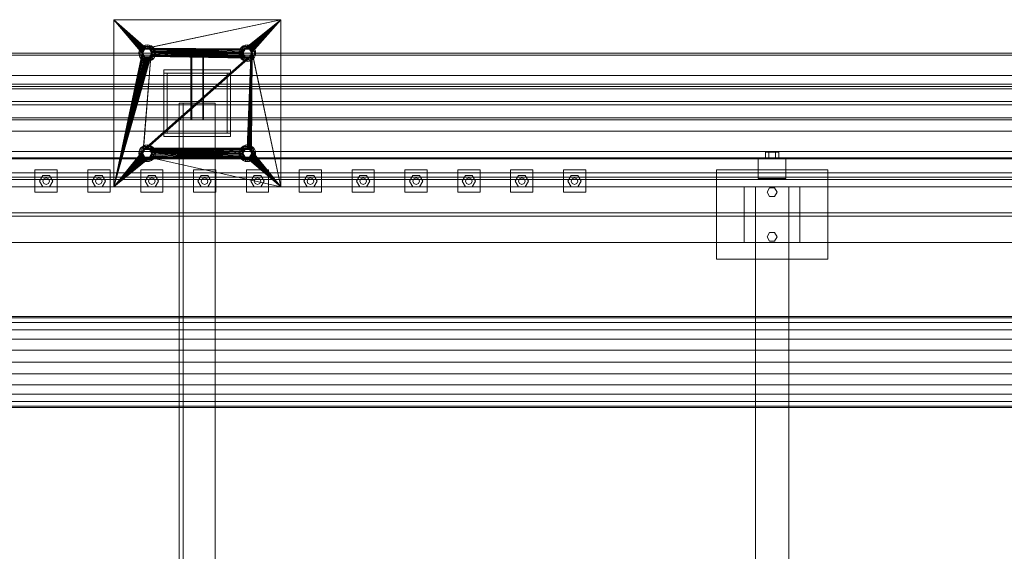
# Model space of a CAD drawing. Header units: millimetres. Extents: x -2233 to 65662, y -50530 to 6847.
# Tile 389 of 656: x 11556 to 13326, y -18055 to -17100. Entities that reach past the tile are written whole.
import ezdxf

# ---------------------------------------------------------------- set-up
doc = ezdxf.new("R2010")
doc.units = ezdxf.units.MM
doc.layers.add('superior_mezcladora', color=7, linetype='Continuous', lineweight=0)

msp = doc.modelspace()

# ---------------------------------------------------------------- linework, layer by layer
at = {"layer": 'superior_mezcladora'}
for p, q in [((11725.048, -17400), (11725.048, -17100)), ((11725.048, -17100), (11776.048, -17160)), ((11725.048, -17100), (11776.221, -17158.244)), ((11725.048, -17100), (11776.733, -17156.556)), ((11725.048, -17100), (11777.565, -17155)), ((11725.048, -17100), (11778.684, -17153.636)), ((11725.048, -17100), (11780.048, -17152.517)), ((11725.048, -17100), (11781.604, -17151.685)), ((11725.048, -17100), (11783.292, -17151.173)), ((11725.048, -17100), (12025.048, -17100)), ((12025.048, -17100), (11783.292, -17151.173)), ((12025.048, -17100), (11785.048, -17151)), ((12025.048, -17100), (11960.048, -17152.517)), ((12025.048, -17100), (11961.604, -17151.685)), ((12025.048, -17100), (11963.292, -17151.173)), ((12025.048, -17100), (11965.048, -17151)), ((12025.048, -17100), (11966.804, -17151.173)), ((12025.048, -17100), (11968.492, -17151.685)), ((12025.048, -17100), (11970.048, -17152.517)), ((12025.048, -17100), (11971.412, -17153.636)), ((12025.048, -17100), (11972.531, -17155)), ((12025.048, -17100), (11973.363, -17156.556)), ((12025.048, -17100), (11973.875, -17158.244)), ((12025.048, -17100), (12025.048, -17400)), ((11778.123, -17148.006), (11771.198, -17160)), ((11774.442, -17149.393), (11772.058, -17152.5)), ((11777.548, -17147.01), (11774.442, -17149.393)), ((11778.684, -17153.636), (11774.442, -17149.393)), ((11781.166, -17145.511), (11777.548, -17147.01)), ((11780.548, -17152.206), (11777.548, -17147.01)), ((11791.973, -17148.006), (11778.123, -17148.006)), ((11781.048, -17153.072), (11778.123, -17148.006)), ((11785.048, -17145), (11781.166, -17145.511)), ((11782.719, -17151.307), (11781.166, -17145.511)), ((11783.292, -17151.173), (11781.604, -17151.685)), ((11782.719, -17151.307), (11785.048, -17151)), ((11785.048, -17151), (11783.292, -17151.173)), ((11788.93, -17145.511), (11785.048, -17145)), ((11785.048, -17151), (11785.048, -17145)), ((11786.804, -17151.173), (11785.048, -17151)), ((11785.048, -17151), (11956.221, -17158.244)), ((11785.048, -17151), (11956.733, -17156.556)), ((11785.048, -17151), (11957.565, -17155)), ((11785.048, -17151), (11958.684, -17153.636)), ((11785.048, -17151), (11960.048, -17152.517)), ((11785.048, -17151), (11787.378, -17151.307)), ((11788.492, -17151.685), (11786.804, -17151.173)), ((11786.804, -17151.173), (11956.221, -17158.244)), ((11787.378, -17151.307), (11788.93, -17145.511)), ((11792.548, -17147.01), (11788.93, -17145.511)), ((11789.048, -17153.072), (11791.973, -17148.006)), ((11789.548, -17152.206), (11792.548, -17147.01)), ((11791.412, -17153.636), (11795.655, -17149.393)), ((11798.898, -17160), (11791.973, -17148.006)), ((11795.655, -17149.393), (11792.548, -17147.01)), ((11798.039, -17152.5), (11795.655, -17149.393)), ((11958.123, -17148.006), (11951.198, -17160)), ((11954.442, -17149.393), (11952.058, -17152.5)), ((11957.548, -17147.01), (11954.442, -17149.393)), ((11958.684, -17153.636), (11954.442, -17149.393)), ((11961.166, -17145.511), (11957.548, -17147.01)), ((11960.548, -17152.206), (11957.548, -17147.01)), ((11971.973, -17148.006), (11958.123, -17148.006)), ((11961.048, -17153.072), (11958.123, -17148.006)), ((11965.048, -17145), (11961.166, -17145.511)), ((11962.719, -17151.307), (11961.166, -17145.511)), ((11963.292, -17151.173), (11961.604, -17151.685)), ((11962.719, -17151.307), (11965.048, -17151)), ((11965.048, -17151), (11963.292, -17151.173)), ((11968.93, -17145.511), (11965.048, -17145)), ((11965.048, -17151), (11965.048, -17145)), ((11966.804, -17151.173), (11965.048, -17151)), ((11965.048, -17151), (11967.378, -17151.307)), ((11968.492, -17151.685), (11966.804, -17151.173)), ((11967.378, -17151.307), (11968.93, -17145.511)), ((11972.548, -17147.01), (11968.93, -17145.511)), ((11969.048, -17153.072), (11971.973, -17148.006)), ((11969.548, -17152.206), (11972.548, -17147.01)), ((11971.412, -17153.636), (11975.655, -17149.393)), ((11978.898, -17160), (11971.973, -17148.006)), ((11975.655, -17149.393), (11972.548, -17147.01)), ((11978.039, -17152.5), (11975.655, -17149.393)), ((11863.637, -17160), (9796.97, -17160)), ((9798.492, -17160), (11865.158, -17160)), ((9798.492, -17164), (11865.158, -17164)), ((11884.938, -17160), (9818.271, -17160)), ((11884.938, -17164), (9818.271, -17164)), ((9819.793, -17160), (11886.459, -17160)), ((11725.048, -17400), (11776.048, -17160)), ((11776.221, -17161.756), (11725.048, -17400)), ((11776.733, -17163.444), (11725.048, -17400)), ((11777.565, -17165), (11725.048, -17400)), ((11778.684, -17166.364), (11725.048, -17400)), ((11791.412, -17166.364), (11725.048, -17400)), ((11780.048, -17167.483), (11725.048, -17400)), ((11790.048, -17167.483), (11725.048, -17400)), ((11781.604, -17168.315), (11725.048, -17400)), ((11788.492, -17168.315), (11725.048, -17400)), ((11783.292, -17168.827), (11725.048, -17400)), ((11786.804, -17168.827), (11725.048, -17400)), ((11785.048, -17169), (11725.048, -17400)), ((11770.559, -17156.118), (11770.048, -17160)), ((11776.048, -17160), (11770.048, -17160)), ((11770.048, -17160), (11770.559, -17163.882)), ((11772.058, -17152.5), (11770.559, -17156.118)), ((11776.355, -17157.671), (11770.559, -17156.118)), ((11776.355, -17162.329), (11770.559, -17163.882)), ((11770.559, -17163.882), (11772.058, -17167.5)), ((11777.048, -17160), (11771.198, -17160)), ((11771.198, -17160), (11778.123, -17171.994)), ((11777.254, -17155.5), (11772.058, -17152.5)), ((11777.254, -17164.5), (11772.058, -17167.5)), ((11772.058, -17167.5), (11774.442, -17170.607)), ((11778.684, -17166.364), (11774.442, -17170.607)), ((11776.048, -17160), (11776.355, -17157.671)), ((11776.221, -17158.244), (11776.048, -17160)), ((11776.048, -17160), (11776.221, -17161.756)), ((11776.355, -17162.329), (11776.048, -17160)), ((11776.733, -17156.556), (11776.221, -17158.244)), ((11776.221, -17161.756), (11776.733, -17163.444)), ((11776.355, -17157.671), (11777.254, -17155.5)), ((11777.254, -17164.5), (11776.355, -17162.329)), ((11777.565, -17155), (11776.733, -17156.556)), ((11776.733, -17163.444), (11777.565, -17165)), ((11777.048, -17160), (11781.048, -17153.072)), ((11777.048, -17160), (11777.321, -17157.929)), ((11777.321, -17162.071), (11777.048, -17160)), ((11781.048, -17166.928), (11777.048, -17160)), ((11777.254, -17155.5), (11778.684, -17153.636)), ((11778.684, -17166.364), (11777.254, -17164.5)), ((11777.321, -17157.929), (11778.12, -17156)), ((11778.12, -17164), (11777.321, -17162.071)), ((11780.548, -17167.794), (11777.548, -17172.99)), ((11778.684, -17153.636), (11777.565, -17155)), ((11777.565, -17165), (11778.684, -17166.364)), ((11791.412, -17166.364), (11777.565, -17335)), ((11778.12, -17156), (11779.391, -17154.343)), ((11779.391, -17165.657), (11778.12, -17164)), ((11781.048, -17166.928), (11778.123, -17171.994)), ((11778.684, -17153.636), (11780.548, -17152.206)), ((11780.048, -17152.517), (11778.684, -17153.636)), ((11778.684, -17166.364), (11780.048, -17167.483)), ((11791.412, -17166.364), (11778.684, -17333.636)), ((11971.412, -17166.364), (11778.684, -17333.636)), ((11780.548, -17167.794), (11778.684, -17166.364)), ((11970.048, -17167.483), (11778.684, -17333.636)), ((11968.492, -17168.315), (11778.684, -17333.636)), ((11966.804, -17168.827), (11778.684, -17333.636)), ((11965.048, -17169), (11778.684, -17333.636)), ((11779.391, -17154.343), (11781.048, -17153.072)), ((11781.048, -17166.928), (11779.391, -17165.657)), ((11781.604, -17151.685), (11780.048, -17152.517)), ((11971.412, -17166.364), (11780.048, -17332.517)), ((11780.048, -17167.483), (11781.604, -17168.315)), ((11780.548, -17152.206), (11782.719, -17151.307)), ((11782.719, -17168.693), (11780.548, -17167.794)), ((11781.048, -17153.072), (11782.978, -17152.273)), ((11781.048, -17153.072), (11789.048, -17153.072)), ((11782.978, -17167.727), (11781.048, -17166.928)), ((11789.048, -17166.928), (11781.048, -17166.928)), ((11782.719, -17168.693), (11781.166, -17174.489)), ((11971.412, -17166.364), (11781.604, -17331.685)), ((11781.604, -17168.315), (11783.292, -17168.827)), ((11785.048, -17169), (11782.719, -17168.693)), ((11782.978, -17152.273), (11785.048, -17152)), ((11785.048, -17168), (11782.978, -17167.727)), ((11971.412, -17166.364), (11783.292, -17331.173)), ((11783.292, -17168.827), (11785.048, -17169)), ((11785.048, -17152), (11787.119, -17152.273)), ((11971.412, -17166.364), (11785.048, -17331)), ((11787.119, -17167.727), (11785.048, -17168)), ((11787.378, -17168.693), (11785.048, -17169)), ((11785.048, -17169), (11786.804, -17168.827)), ((11785.048, -17169), (11785.048, -17175)), ((11786.804, -17168.827), (11788.492, -17168.315)), ((11787.119, -17152.273), (11789.048, -17153.072)), ((11789.048, -17166.928), (11787.119, -17167.727)), ((11787.378, -17151.307), (11789.548, -17152.206)), ((11789.548, -17167.794), (11787.378, -17168.693)), ((11787.378, -17168.693), (11788.93, -17174.489)), ((11790.048, -17152.517), (11788.492, -17151.685)), ((11788.492, -17151.685), (11956.221, -17158.244)), ((11788.492, -17168.315), (11790.048, -17167.483)), ((11789.048, -17153.072), (11790.705, -17154.343)), ((11789.048, -17153.072), (11793.048, -17160)), ((11793.048, -17160), (11789.048, -17166.928)), ((11790.705, -17165.657), (11789.048, -17166.928)), ((11789.048, -17166.928), (11791.973, -17171.994)), ((11789.548, -17152.206), (11791.412, -17153.636)), ((11791.412, -17166.364), (11789.548, -17167.794)), ((11789.548, -17167.794), (11792.548, -17172.99)), ((11791.412, -17153.636), (11790.048, -17152.517)), ((11790.048, -17152.517), (11956.221, -17158.244)), ((11790.048, -17167.483), (11791.412, -17166.364)), ((11790.705, -17154.343), (11791.976, -17156)), ((11791.976, -17164), (11790.705, -17165.657)), ((11792.531, -17155), (11791.412, -17153.636)), ((11791.412, -17153.636), (11956.221, -17158.244)), ((11791.412, -17153.636), (11792.842, -17155.5)), ((11792.842, -17164.5), (11791.412, -17166.364)), ((11791.412, -17166.364), (11792.531, -17165)), ((11965.048, -17169), (11791.412, -17166.364)), ((11791.412, -17166.364), (11795.655, -17170.607)), ((11791.973, -17171.994), (11798.898, -17160)), ((11791.976, -17156), (11792.776, -17157.929)), ((11792.776, -17162.071), (11791.976, -17164)), ((11793.363, -17156.556), (11792.531, -17155)), ((11792.531, -17155), (11956.221, -17158.244)), ((11792.531, -17165), (11793.363, -17163.444)), ((11965.048, -17169), (11792.531, -17165)), ((11792.776, -17157.929), (11793.048, -17160)), ((11793.048, -17160), (11792.776, -17162.071)), ((11792.842, -17155.5), (11798.039, -17152.5)), ((11792.842, -17155.5), (11793.741, -17157.671)), ((11793.741, -17162.329), (11792.842, -17164.5)), ((11792.842, -17164.5), (11798.039, -17167.5)), ((11798.898, -17160), (11793.048, -17160)), ((11793.875, -17158.244), (11793.363, -17156.556)), ((11793.363, -17156.556), (11956.221, -17158.244)), ((11793.363, -17163.444), (11793.875, -17161.756)), ((11965.048, -17169), (11793.363, -17163.444)), ((11793.741, -17157.671), (11799.537, -17156.118)), ((11793.741, -17157.671), (11794.048, -17160)), ((11794.048, -17160), (11793.741, -17162.329)), ((11793.741, -17162.329), (11799.537, -17163.882)), ((11794.048, -17160), (11793.875, -17158.244)), ((11793.875, -17158.244), (11956.221, -17158.244)), ((11793.875, -17161.756), (11794.048, -17160)), ((11965.048, -17169), (11793.875, -17161.756)), ((11794.048, -17160), (11956.221, -17158.244)), ((11956.048, -17160), (11794.048, -17160)), ((11956.221, -17161.756), (11794.048, -17160)), ((11956.733, -17163.444), (11794.048, -17160)), ((11957.565, -17165), (11794.048, -17160)), ((11958.684, -17166.364), (11794.048, -17160)), ((11960.048, -17167.483), (11794.048, -17160)), ((11961.604, -17168.315), (11794.048, -17160)), ((11963.292, -17168.827), (11794.048, -17160)), ((11965.048, -17169), (11794.048, -17160)), ((11800.048, -17160), (11794.048, -17160)), ((11795.655, -17170.607), (11798.039, -17167.5)), ((11799.537, -17156.118), (11798.039, -17152.5)), ((11798.039, -17167.5), (11799.537, -17163.882)), ((11800.048, -17160), (11799.537, -17156.118)), ((11799.537, -17163.882), (11800.048, -17160)), ((11863.637, -17220), (11863.637, -17160)), ((11863.637, -17160), (11865.158, -17160)), ((13930.304, -17160), (11863.637, -17160)), ((11865.158, -17160), (11865.158, -17220)), ((11865.158, -17164), (11865.158, -17160)), ((11865.158, -17160), (11884.938, -17160)), ((11865.158, -17160), (13931.825, -17160)), ((11884.938, -17164), (11865.158, -17164)), ((11865.158, -17164), (13931.825, -17164)), ((11884.938, -17220), (11884.938, -17160)), ((11884.938, -17160), (11886.459, -17160)), ((11884.938, -17160), (11884.938, -17164)), ((13951.605, -17160), (11884.938, -17160)), ((13951.605, -17164), (11884.938, -17164)), ((11886.459, -17160), (11886.459, -17220)), ((11886.459, -17160), (13953.126, -17160)), ((11950.559, -17156.118), (11950.048, -17160)), ((11956.048, -17160), (11950.048, -17160)), ((11950.048, -17160), (11950.559, -17163.882)), ((11952.058, -17152.5), (11950.559, -17156.118)), ((11956.355, -17157.671), (11950.559, -17156.118)), ((11956.355, -17162.329), (11950.559, -17163.882)), ((11950.559, -17163.882), (11952.058, -17167.5)), ((11957.048, -17160), (11951.198, -17160)), ((11951.198, -17160), (11958.123, -17171.994)), ((11957.254, -17155.5), (11952.058, -17152.5)), ((11957.254, -17164.5), (11952.058, -17167.5)), ((11952.058, -17167.5), (11954.442, -17170.607)), ((11958.684, -17166.364), (11954.442, -17170.607)), ((11956.048, -17160), (11956.355, -17157.671)), ((11956.221, -17158.244), (11956.048, -17160)), ((11956.048, -17160), (11956.221, -17161.756)), ((11956.355, -17162.329), (11956.048, -17160)), ((11956.733, -17156.556), (11956.221, -17158.244)), ((11956.221, -17161.756), (11956.733, -17163.444)), ((11956.355, -17157.671), (11957.254, -17155.5)), ((11957.254, -17164.5), (11956.355, -17162.329)), ((11957.565, -17155), (11956.733, -17156.556)), ((11956.733, -17163.444), (11957.565, -17165)), ((11957.048, -17160), (11961.048, -17153.072)), ((11957.048, -17160), (11957.321, -17157.929)), ((11957.321, -17162.071), (11957.048, -17160)), ((11961.048, -17166.928), (11957.048, -17160)), ((11957.254, -17155.5), (11958.684, -17153.636)), ((11958.684, -17166.364), (11957.254, -17164.5)), ((11957.321, -17157.929), (11958.12, -17156)), ((11958.12, -17164), (11957.321, -17162.071)), ((11960.548, -17167.794), (11957.548, -17172.99)), ((11958.684, -17153.636), (11957.565, -17155)), ((11957.565, -17165), (11958.684, -17166.364)), ((11958.12, -17156), (11959.391, -17154.343)), ((11959.391, -17165.657), (11958.12, -17164)), ((11961.048, -17166.928), (11958.123, -17171.994)), ((11958.684, -17153.636), (11960.548, -17152.206)), ((11960.048, -17152.517), (11958.684, -17153.636)), ((11958.684, -17166.364), (11960.048, -17167.483)), ((11960.548, -17167.794), (11958.684, -17166.364)), ((11959.391, -17154.343), (11961.048, -17153.072)), ((11961.048, -17166.928), (11959.391, -17165.657)), ((11961.604, -17151.685), (11960.048, -17152.517)), ((11960.048, -17167.483), (11961.604, -17168.315)), ((11960.548, -17152.206), (11962.719, -17151.307)), ((11962.719, -17168.693), (11960.548, -17167.794)), ((11961.048, -17153.072), (11962.978, -17152.273)), ((11961.048, -17153.072), (11969.048, -17153.072)), ((11962.978, -17167.727), (11961.048, -17166.928)), ((11969.048, -17166.928), (11961.048, -17166.928)), ((11962.719, -17168.693), (11961.166, -17174.489)), ((11961.604, -17168.315), (11963.292, -17168.827)), ((11965.048, -17169), (11962.719, -17168.693)), ((11962.978, -17152.273), (11965.048, -17152)), ((11965.048, -17168), (11962.978, -17167.727)), ((11963.292, -17168.827), (11965.048, -17169)), ((11965.048, -17152), (11967.119, -17152.273)), ((11974.048, -17160), (11965.048, -17331)), ((11973.875, -17161.756), (11965.048, -17331)), ((11973.363, -17163.444), (11965.048, -17331)), ((11972.531, -17165), (11965.048, -17331)), ((11971.412, -17166.364), (11965.048, -17331)), ((11967.119, -17167.727), (11965.048, -17168)), ((11967.378, -17168.693), (11965.048, -17169)), ((11965.048, -17169), (11966.804, -17168.827)), ((11965.048, -17169), (11965.048, -17175)), ((11974.048, -17160), (11966.804, -17331.173)), ((11966.804, -17168.827), (11968.492, -17168.315)), ((11967.119, -17152.273), (11969.048, -17153.072)), ((11969.048, -17166.928), (11967.119, -17167.727)), ((11967.378, -17151.307), (11969.548, -17152.206)), ((11969.548, -17167.794), (11967.378, -17168.693)), ((11967.378, -17168.693), (11968.93, -17174.489)), ((11970.048, -17152.517), (11968.492, -17151.685)), ((11968.492, -17331.685), (11974.048, -17160)), ((11968.492, -17168.315), (11970.048, -17167.483)), ((11969.048, -17153.072), (11970.705, -17154.343)), ((11969.048, -17153.072), (11973.048, -17160)), ((11973.048, -17160), (11969.048, -17166.928)), ((11970.705, -17165.657), (11969.048, -17166.928)), ((11969.048, -17166.928), (11971.973, -17171.994)), ((11969.548, -17152.206), (11971.412, -17153.636)), ((11971.412, -17166.364), (11969.548, -17167.794)), ((11969.548, -17167.794), (11972.548, -17172.99)), ((11971.412, -17153.636), (11970.048, -17152.517)), ((11970.048, -17332.517), (11974.048, -17160)), ((11970.048, -17167.483), (11971.412, -17166.364)), ((11970.705, -17154.343), (11971.976, -17156)), ((11971.976, -17164), (11970.705, -17165.657)), ((11972.531, -17155), (11971.412, -17153.636)), ((11971.412, -17153.636), (11972.842, -17155.5)), ((11971.412, -17333.636), (11974.048, -17160)), ((11972.842, -17164.5), (11971.412, -17166.364)), ((11971.412, -17166.364), (11972.531, -17165)), ((11971.412, -17166.364), (11975.655, -17170.607)), ((11971.973, -17171.994), (11978.898, -17160)), ((11971.976, -17156), (11972.776, -17157.929)), ((11972.776, -17162.071), (11971.976, -17164)), ((11973.363, -17156.556), (11972.531, -17155)), ((11972.531, -17335), (11974.048, -17160)), ((11972.531, -17165), (11973.363, -17163.444)), ((11972.776, -17157.929), (11973.048, -17160)), ((11973.048, -17160), (11972.776, -17162.071)), ((11972.842, -17155.5), (11978.039, -17152.5)), ((11972.842, -17155.5), (11973.741, -17157.671)), ((11973.741, -17162.329), (11972.842, -17164.5)), ((11972.842, -17164.5), (11978.039, -17167.5)), ((11978.898, -17160), (11973.048, -17160)), ((11973.875, -17158.244), (11973.363, -17156.556)), ((11973.363, -17163.444), (11973.875, -17161.756)), ((11973.741, -17157.671), (11979.537, -17156.118)), ((11973.741, -17157.671), (11974.048, -17160)), ((11974.048, -17160), (11973.741, -17162.329)), ((11973.741, -17162.329), (11979.537, -17163.882)), ((12025.048, -17400), (11973.875, -17158.244)), ((11974.048, -17160), (11973.875, -17158.244)), ((11973.875, -17161.756), (11974.048, -17160)), ((12025.048, -17400), (11974.048, -17160)), ((11980.048, -17160), (11974.048, -17160)), ((11975.655, -17170.607), (11978.039, -17167.5)), ((11979.537, -17156.118), (11978.039, -17152.5)), ((11978.039, -17167.5), (11979.537, -17163.882)), ((11980.048, -17160), (11979.537, -17156.118)), ((11979.537, -17163.882), (11980.048, -17160)), ((11774.442, -17170.607), (11777.548, -17172.99)), ((11777.548, -17172.99), (11781.166, -17174.489)), ((11778.123, -17171.994), (11791.973, -17171.994)), ((11781.166, -17174.489), (11785.048, -17175)), ((11785.048, -17175), (11788.93, -17174.489)), ((11788.93, -17174.489), (11792.548, -17172.99)), ((11792.548, -17172.99), (11795.655, -17170.607)), ((11954.442, -17170.607), (11957.548, -17172.99)), ((11957.548, -17172.99), (11961.166, -17174.489)), ((11958.123, -17171.994), (11971.973, -17171.994)), ((11961.166, -17174.489), (11965.048, -17175)), ((11965.048, -17175), (11968.93, -17174.489)), ((11968.93, -17174.489), (11972.548, -17172.99)), ((11972.548, -17172.99), (11975.655, -17170.607)), ((9808.381, -17200), (16008.381, -17200)), ((11815.048, -17196), (11815.048, -17190)), ((11815.048, -17190), (11935.048, -17190)), ((11935.048, -17196), (11815.048, -17196)), ((11815.048, -17304), (11815.048, -17196)), ((11815.048, -17196), (11821.048, -17196)), ((11821.048, -17196), (11821.048, -17304)), ((11929.048, -17304), (11929.048, -17196)), ((11929.048, -17196), (11935.048, -17196)), ((11935.048, -17190), (11935.048, -17196)), ((11935.048, -17196), (11935.048, -17304)), ((11863.637, -17220), (9796.97, -17220)), ((11865.158, -17216), (9798.492, -17216)), ((9798.492, -17220), (11865.158, -17220)), ((9818.271, -17216), (11884.938, -17216)), ((11884.938, -17220), (9818.271, -17220)), ((9819.793, -17220), (11886.459, -17220)), ((11863.637, -17280), (11863.637, -17220)), ((11863.637, -17220), (11865.158, -17220)), ((13930.304, -17220), (11863.637, -17220)), ((11865.158, -17220), (11865.158, -17216)), ((11865.158, -17216), (11884.938, -17216)), ((13931.825, -17216), (11865.158, -17216)), ((11865.158, -17220), (11865.158, -17280)), ((11865.158, -17224), (11865.158, -17220)), ((11865.158, -17220), (11884.938, -17220)), ((11865.158, -17220), (13931.825, -17220)), ((11884.938, -17216), (11884.938, -17220)), ((11884.938, -17216), (13951.605, -17216)), ((11884.938, -17280), (11884.938, -17220)), ((11884.938, -17220), (11886.459, -17220)), ((11884.938, -17220), (11884.938, -17224)), ((13951.605, -17220), (11884.938, -17220)), ((11886.459, -17220), (11886.459, -17280)), ((11886.459, -17220), (13953.126, -17220)), ((9798.492, -17224), (11865.158, -17224)), ((11884.938, -17224), (9818.271, -17224)), ((11884.938, -17224), (11865.158, -17224)), ((11865.158, -17224), (13931.825, -17224)), ((13951.605, -17224), (11884.938, -17224)), ((9808.381, -17247.2), (16008.381, -17247.2)), ((16008.381, -17252.8), (9808.381, -17252.8)), ((11907.548, -17250), (11842.548, -17250)), ((11842.548, -17250), (11842.548, -18750)), ((11850.048, -17250), (11842.548, -17250)), ((11850.048, -18750), (11850.048, -17250)), ((11907.548, -18750), (11907.548, -17250)), ((9796.97, -17280), (11863.637, -17280)), ((11865.158, -17276), (9798.492, -17276)), ((11865.158, -17280), (9798.492, -17280)), ((9818.271, -17276), (11884.938, -17276)), ((9818.271, -17280), (11884.938, -17280)), ((11886.459, -17280), (9819.793, -17280)), ((11865.158, -17280), (11863.637, -17280)), ((11863.637, -17280), (13930.304, -17280)), ((11865.158, -17280), (11865.158, -17276)), ((11865.158, -17276), (11884.938, -17276)), ((13931.825, -17276), (11865.158, -17276)), ((11884.938, -17280), (11865.158, -17280)), ((13931.825, -17280), (11865.158, -17280)), ((11884.938, -17276), (11884.938, -17280)), ((11884.938, -17276), (13951.605, -17276)), ((11886.459, -17280), (11884.938, -17280)), ((11884.938, -17280), (13951.605, -17280)), ((13953.126, -17280), (11886.459, -17280)), ((16008.381, -17300), (9808.381, -17300)), ((11815.048, -17310), (11815.048, -17304)), ((11815.048, -17304), (11935.048, -17304)), ((11821.048, -17304), (11815.048, -17304)), ((11935.048, -17310), (11815.048, -17310)), ((11935.048, -17304), (11929.048, -17304)), ((11935.048, -17304), (11935.048, -17310)), ((11778.123, -17328.006), (11771.198, -17340)), ((11777.548, -17327.01), (11774.442, -17329.393)), ((11781.166, -17325.511), (11777.548, -17327.01)), ((11780.548, -17332.206), (11777.548, -17327.01)), ((11791.973, -17328.006), (11778.123, -17328.006)), ((11781.048, -17333.072), (11778.123, -17328.006)), ((11785.048, -17325), (11781.166, -17325.511)), ((11782.719, -17331.307), (11781.166, -17325.511)), ((11788.93, -17325.511), (11785.048, -17325)), ((11785.048, -17331), (11785.048, -17325)), ((11787.378, -17331.307), (11788.93, -17325.511)), ((11792.548, -17327.01), (11788.93, -17325.511)), ((11789.048, -17333.072), (11791.973, -17328.006)), ((11789.548, -17332.206), (11792.548, -17327.01)), ((11798.898, -17340), (11791.973, -17328.006)), ((11795.655, -17329.393), (11792.548, -17327.01)), ((11958.123, -17328.006), (11951.198, -17340)), ((11957.548, -17327.01), (11954.442, -17329.393)), ((11961.166, -17325.511), (11957.548, -17327.01)), ((11960.548, -17332.206), (11957.548, -17327.01)), ((11971.973, -17328.006), (11958.123, -17328.006)), ((11961.048, -17333.072), (11958.123, -17328.006)), ((11965.048, -17325), (11961.166, -17325.511)), ((11962.719, -17331.307), (11961.166, -17325.511)), ((11968.93, -17325.511), (11965.048, -17325)), ((11965.048, -17331), (11965.048, -17325)), ((11967.378, -17331.307), (11968.93, -17325.511)), ((11972.548, -17327.01), (11968.93, -17325.511)), ((11969.048, -17333.072), (11971.973, -17328.006)), ((11969.548, -17332.206), (11972.548, -17327.01)), ((11978.898, -17340), (11971.973, -17328.006)), ((11975.655, -17329.393), (11972.548, -17327.01)), ((9808.381, -17337), (16008.381, -17337)), ((11725.048, -17400), (11777.565, -17335)), ((11725.048, -17400), (11776.733, -17336.556)), ((11725.048, -17400), (11776.221, -17338.244)), ((11776.048, -17340), (11725.048, -17400)), ((11776.221, -17341.756), (11725.048, -17400)), ((11776.733, -17343.444), (11725.048, -17400)), ((11777.565, -17345), (11725.048, -17400)), ((11770.559, -17336.118), (11770.048, -17340)), ((11776.048, -17340), (11770.048, -17340)), ((11770.048, -17340), (11770.559, -17343.882)), ((11772.058, -17332.5), (11770.559, -17336.118)), ((11776.355, -17337.671), (11770.559, -17336.118)), ((11776.355, -17342.329), (11770.559, -17343.882)), ((11770.559, -17343.882), (11772.058, -17347.5)), ((11777.048, -17340), (11771.198, -17340)), ((11771.198, -17340), (11778.123, -17351.994)), ((11774.442, -17329.393), (11772.058, -17332.5)), ((11777.254, -17335.5), (11772.058, -17332.5)), ((11777.254, -17344.5), (11772.058, -17347.5)), ((11778.684, -17333.636), (11774.442, -17329.393)), ((11776.048, -17340), (11776.355, -17337.671)), ((11776.221, -17338.244), (11776.048, -17340)), ((11776.048, -17340), (11776.221, -17341.756)), ((11776.355, -17342.329), (11776.048, -17340)), ((11776.733, -17336.556), (11776.221, -17338.244)), ((11776.221, -17341.756), (11776.733, -17343.444)), ((11776.355, -17337.671), (11777.254, -17335.5)), ((11777.254, -17344.5), (11776.355, -17342.329)), ((11777.565, -17335), (11776.733, -17336.556)), ((11776.733, -17343.444), (11777.565, -17345)), ((11777.048, -17340), (11781.048, -17333.072)), ((11777.048, -17340), (11777.321, -17337.929)), ((11777.321, -17342.071), (11777.048, -17340)), ((11781.048, -17346.928), (11777.048, -17340)), ((11777.254, -17335.5), (11778.684, -17333.636)), ((11778.684, -17346.364), (11777.254, -17344.5)), ((11777.321, -17337.929), (11778.12, -17336)), ((11778.12, -17344), (11777.321, -17342.071)), ((11778.684, -17333.636), (11777.565, -17335)), ((11777.565, -17345), (11778.684, -17346.364)), ((11778.12, -17336), (11779.391, -17334.343)), ((11779.391, -17345.657), (11778.12, -17344)), ((11778.684, -17333.636), (11780.548, -17332.206)), ((11780.048, -17332.517), (11778.684, -17333.636)), ((11779.391, -17334.343), (11781.048, -17333.072)), ((11781.048, -17346.928), (11779.391, -17345.657)), ((11781.604, -17331.685), (11780.048, -17332.517)), ((11780.548, -17332.206), (11782.719, -17331.307)), ((11781.048, -17333.072), (11782.978, -17332.273)), ((11781.048, -17333.072), (11789.048, -17333.072)), ((11783.292, -17331.173), (11781.604, -17331.685)), ((11782.719, -17331.307), (11785.048, -17331)), ((11782.978, -17332.273), (11785.048, -17332)), ((11785.048, -17331), (11783.292, -17331.173)), ((11786.804, -17331.173), (11785.048, -17331)), ((11785.048, -17331), (11956.048, -17340)), ((11785.048, -17331), (11956.221, -17338.244)), ((11785.048, -17331), (11956.733, -17336.556)), ((11785.048, -17331), (11957.565, -17335)), ((11785.048, -17331), (11958.684, -17333.636)), ((11785.048, -17331), (11960.048, -17332.517)), ((11785.048, -17331), (11961.604, -17331.685)), ((11785.048, -17331), (11963.292, -17331.173)), ((11785.048, -17331), (11965.048, -17331)), ((11785.048, -17331), (11787.378, -17331.307)), ((11785.048, -17332), (11787.119, -17332.273)), ((11788.492, -17331.685), (11786.804, -17331.173)), ((11786.804, -17331.173), (11956.048, -17340)), ((11787.119, -17332.273), (11789.048, -17333.072)), ((11787.378, -17331.307), (11789.548, -17332.206)), ((11790.048, -17332.517), (11788.492, -17331.685)), ((11788.492, -17331.685), (11956.048, -17340)), ((11789.048, -17333.072), (11790.705, -17334.343)), ((11789.048, -17333.072), (11793.048, -17340)), ((11793.048, -17340), (11789.048, -17346.928)), ((11790.705, -17345.657), (11789.048, -17346.928)), ((11789.548, -17332.206), (11791.412, -17333.636)), ((11791.412, -17333.636), (11790.048, -17332.517)), ((11790.048, -17332.517), (11956.048, -17340)), ((11790.705, -17334.343), (11791.976, -17336)), ((11791.976, -17344), (11790.705, -17345.657)), ((11791.412, -17333.636), (11795.655, -17329.393)), ((11792.531, -17335), (11791.412, -17333.636)), ((11791.412, -17333.636), (11956.048, -17340)), ((11791.412, -17333.636), (11792.842, -17335.5)), ((11792.842, -17344.5), (11791.412, -17346.364)), ((11791.412, -17346.364), (11792.531, -17345)), ((11791.973, -17351.994), (11798.898, -17340)), ((11791.976, -17336), (11792.776, -17337.929)), ((11792.776, -17342.071), (11791.976, -17344)), ((11793.363, -17336.556), (11792.531, -17335)), ((11792.531, -17335), (11956.048, -17340)), ((11792.531, -17345), (11793.363, -17343.444)), ((11965.048, -17349), (11792.531, -17345)), ((11792.776, -17337.929), (11793.048, -17340)), ((11793.048, -17340), (11792.776, -17342.071)), ((11792.842, -17335.5), (11798.039, -17332.5)), ((11792.842, -17335.5), (11793.741, -17337.671)), ((11793.741, -17342.329), (11792.842, -17344.5)), ((11792.842, -17344.5), (11798.039, -17347.5)), ((11798.898, -17340), (11793.048, -17340)), ((11793.875, -17338.244), (11793.363, -17336.556)), ((11793.363, -17336.556), (11956.048, -17340)), ((11793.363, -17343.444), (11793.875, -17341.756)), ((11965.048, -17349), (11793.363, -17343.444)), ((11793.741, -17337.671), (11799.537, -17336.118)), ((11793.741, -17337.671), (11794.048, -17340)), ((11794.048, -17340), (11793.741, -17342.329)), ((11793.741, -17342.329), (11799.537, -17343.882)), ((11794.048, -17340), (11793.875, -17338.244)), ((11793.875, -17338.244), (11956.048, -17340)), ((11793.875, -17341.756), (11794.048, -17340)), ((11965.048, -17349), (11793.875, -17341.756)), ((11956.048, -17340), (11794.048, -17340)), ((11956.221, -17341.756), (11794.048, -17340)), ((11956.733, -17343.444), (11794.048, -17340)), ((11957.565, -17345), (11794.048, -17340)), ((11958.684, -17346.364), (11794.048, -17340)), ((11960.048, -17347.483), (11794.048, -17340)), ((11961.604, -17348.315), (11794.048, -17340)), ((11963.292, -17348.827), (11794.048, -17340)), ((11965.048, -17349), (11794.048, -17340)), ((11800.048, -17340), (11794.048, -17340)), ((11798.039, -17332.5), (11795.655, -17329.393)), ((11799.537, -17336.118), (11798.039, -17332.5)), ((11798.039, -17347.5), (11799.537, -17343.882)), ((11800.048, -17340), (11799.537, -17336.118)), ((11799.537, -17343.882), (11800.048, -17340)), ((11950.559, -17336.118), (11950.048, -17340)), ((11956.048, -17340), (11950.048, -17340)), ((11950.048, -17340), (11950.559, -17343.882)), ((11952.058, -17332.5), (11950.559, -17336.118)), ((11956.355, -17337.671), (11950.559, -17336.118)), ((11956.355, -17342.329), (11950.559, -17343.882)), ((11950.559, -17343.882), (11952.058, -17347.5)), ((11957.048, -17340), (11951.198, -17340)), ((11951.198, -17340), (11958.123, -17351.994)), ((11954.442, -17329.393), (11952.058, -17332.5)), ((11957.254, -17335.5), (11952.058, -17332.5)), ((11957.254, -17344.5), (11952.058, -17347.5)), ((11958.684, -17333.636), (11954.442, -17329.393)), ((11956.048, -17340), (11956.355, -17337.671)), ((11956.221, -17338.244), (11956.048, -17340)), ((11956.048, -17340), (11956.221, -17341.756)), ((11956.355, -17342.329), (11956.048, -17340)), ((11956.733, -17336.556), (11956.221, -17338.244)), ((11956.221, -17341.756), (11956.733, -17343.444)), ((11956.355, -17337.671), (11957.254, -17335.5)), ((11957.254, -17344.5), (11956.355, -17342.329)), ((11957.565, -17335), (11956.733, -17336.556)), ((11956.733, -17343.444), (11957.565, -17345)), ((11957.048, -17340), (11961.048, -17333.072)), ((11957.048, -17340), (11957.321, -17337.929)), ((11957.321, -17342.071), (11957.048, -17340)), ((11961.048, -17346.928), (11957.048, -17340)), ((11957.254, -17335.5), (11958.684, -17333.636)), ((11958.684, -17346.364), (11957.254, -17344.5)), ((11957.321, -17337.929), (11958.12, -17336)), ((11958.12, -17344), (11957.321, -17342.071)), ((11958.684, -17333.636), (11957.565, -17335)), ((11957.565, -17345), (11958.684, -17346.364)), ((11958.12, -17336), (11959.391, -17334.343)), ((11959.391, -17345.657), (11958.12, -17344)), ((11958.684, -17333.636), (11960.548, -17332.206)), ((11960.048, -17332.517), (11958.684, -17333.636)), ((11959.391, -17334.343), (11961.048, -17333.072)), ((11961.048, -17346.928), (11959.391, -17345.657)), ((11961.604, -17331.685), (11960.048, -17332.517)), ((11960.548, -17332.206), (11962.719, -17331.307)), ((11961.048, -17333.072), (11962.978, -17332.273)), ((11961.048, -17333.072), (11969.048, -17333.072)), ((11963.292, -17331.173), (11961.604, -17331.685)), ((11962.719, -17331.307), (11965.048, -17331)), ((11962.978, -17332.273), (11965.048, -17332)), ((11965.048, -17331), (11963.292, -17331.173)), ((11966.804, -17331.173), (11965.048, -17331)), ((11965.048, -17331), (11967.378, -17331.307)), ((11965.048, -17332), (11967.119, -17332.273)), ((11968.492, -17331.685), (11966.804, -17331.173)), ((11967.119, -17332.273), (11969.048, -17333.072)), ((11967.378, -17331.307), (11969.548, -17332.206)), ((11970.048, -17332.517), (11968.492, -17331.685)), ((11969.048, -17333.072), (11970.705, -17334.343)), ((11969.048, -17333.072), (11973.048, -17340)), ((11973.048, -17340), (11969.048, -17346.928)), ((11970.705, -17345.657), (11969.048, -17346.928)), ((11969.548, -17332.206), (11971.412, -17333.636)), ((11971.412, -17333.636), (11970.048, -17332.517)), ((11970.705, -17334.343), (11971.976, -17336)), ((11971.976, -17344), (11970.705, -17345.657)), ((11971.412, -17333.636), (11975.655, -17329.393)), ((11972.531, -17335), (11971.412, -17333.636)), ((11971.412, -17333.636), (11972.842, -17335.5)), ((11972.842, -17344.5), (11971.412, -17346.364)), ((11971.412, -17346.364), (11972.531, -17345)), ((11971.973, -17351.994), (11978.898, -17340)), ((11971.976, -17336), (11972.776, -17337.929)), ((11972.776, -17342.071), (11971.976, -17344)), ((11973.363, -17336.556), (11972.531, -17335)), ((11972.531, -17335), (12025.048, -17400)), ((11972.531, -17345), (11973.363, -17343.444)), ((11972.531, -17345), (12025.048, -17400)), ((11972.776, -17337.929), (11973.048, -17340)), ((11973.048, -17340), (11972.776, -17342.071)), ((11972.842, -17335.5), (11978.039, -17332.5)), ((11972.842, -17335.5), (11973.741, -17337.671)), ((11973.741, -17342.329), (11972.842, -17344.5)), ((11972.842, -17344.5), (11978.039, -17347.5)), ((11978.898, -17340), (11973.048, -17340)), ((11973.875, -17338.244), (11973.363, -17336.556)), ((11973.363, -17336.556), (12025.048, -17400)), ((11973.363, -17343.444), (11973.875, -17341.756)), ((11973.363, -17343.444), (12025.048, -17400)), ((11973.741, -17337.671), (11979.537, -17336.118)), ((11973.741, -17337.671), (11974.048, -17340)), ((11974.048, -17340), (11973.741, -17342.329)), ((11973.741, -17342.329), (11979.537, -17343.882)), ((11974.048, -17340), (11973.875, -17338.244)), ((11973.875, -17338.244), (12025.048, -17400)), ((11973.875, -17341.756), (11974.048, -17340)), ((11973.875, -17341.756), (12025.048, -17400)), ((11974.048, -17340), (12025.048, -17400)), ((11980.048, -17340), (11974.048, -17340)), ((11978.039, -17332.5), (11975.655, -17329.393)), ((11979.537, -17336.118), (11978.039, -17332.5)), ((11978.039, -17347.5), (11979.537, -17343.882)), ((11980.048, -17340), (11979.537, -17336.118)), ((11979.537, -17343.882), (11980.048, -17340)), ((12902.381, -17338), (12896.381, -17338)), ((12896.381, -17350), (12896.381, -17338)), ((12914.381, -17338), (12902.381, -17338)), ((12902.381, -17350), (12902.381, -17338)), ((12920.381, -17338), (12914.381, -17338)), ((12914.381, -17350), (12914.381, -17338)), ((12920.381, -17338), (12920.381, -17350)), ((9808.381, -17348), (16008.381, -17348)), ((9808.381, -17350), (16008.381, -17350)), ((11778.684, -17346.364), (11725.048, -17400)), ((11780.048, -17347.483), (11725.048, -17400)), ((11790.048, -17347.483), (11725.048, -17400)), ((11781.604, -17348.315), (11725.048, -17400)), ((11788.492, -17348.315), (11725.048, -17400)), ((11783.292, -17348.827), (11725.048, -17400)), ((11786.804, -17348.827), (11725.048, -17400)), ((11785.048, -17349), (11725.048, -17400)), ((11772.058, -17347.5), (11774.442, -17350.607)), ((11778.684, -17346.364), (11774.442, -17350.607)), ((11774.442, -17350.607), (11777.548, -17352.99)), ((11780.548, -17347.794), (11777.548, -17352.99)), ((11777.548, -17352.99), (11781.166, -17354.489)), ((11781.048, -17346.928), (11778.123, -17351.994)), ((11778.123, -17351.994), (11791.973, -17351.994)), ((11778.684, -17346.364), (11780.048, -17347.483)), ((11780.548, -17347.794), (11778.684, -17346.364)), ((11780.048, -17347.483), (11781.604, -17348.315)), ((11782.719, -17348.693), (11780.548, -17347.794)), ((11782.978, -17347.727), (11781.048, -17346.928)), ((11789.048, -17346.928), (11781.048, -17346.928)), ((11782.719, -17348.693), (11781.166, -17354.489)), ((11781.166, -17354.489), (11785.048, -17355)), ((11781.604, -17348.315), (11783.292, -17348.827)), ((11785.048, -17349), (11782.719, -17348.693)), ((11785.048, -17348), (11782.978, -17347.727)), ((11783.292, -17348.827), (11785.048, -17349)), ((11787.119, -17347.727), (11785.048, -17348)), ((11787.378, -17348.693), (11785.048, -17349)), ((11785.048, -17349), (11786.804, -17348.827)), ((11785.048, -17349), (11785.048, -17355)), ((11785.048, -17355), (11788.93, -17354.489)), ((11786.804, -17348.827), (11788.492, -17348.315)), ((11789.048, -17346.928), (11787.119, -17347.727)), ((11789.548, -17347.794), (11787.378, -17348.693)), ((11787.378, -17348.693), (11788.93, -17354.489)), ((11788.492, -17348.315), (11790.048, -17347.483)), ((11788.93, -17354.489), (11792.548, -17352.99)), ((11789.048, -17346.928), (11791.973, -17351.994)), ((11791.412, -17346.364), (11789.548, -17347.794)), ((11789.548, -17347.794), (11792.548, -17352.99)), ((11790.048, -17347.483), (11791.412, -17346.364)), ((11790.048, -17347.483), (12025.048, -17400)), ((11965.048, -17349), (11790.048, -17347.483)), ((11965.048, -17349), (11791.412, -17346.364)), ((11791.412, -17346.364), (11795.655, -17350.607)), ((11792.548, -17352.99), (11795.655, -17350.607)), ((11795.655, -17350.607), (11798.039, -17347.5)), ((11952.058, -17347.5), (11954.442, -17350.607)), ((11958.684, -17346.364), (11954.442, -17350.607)), ((11954.442, -17350.607), (11957.548, -17352.99)), ((11960.548, -17347.794), (11957.548, -17352.99)), ((11957.548, -17352.99), (11961.166, -17354.489)), ((11961.048, -17346.928), (11958.123, -17351.994)), ((11958.123, -17351.994), (11971.973, -17351.994)), ((11958.684, -17346.364), (11960.048, -17347.483)), ((11960.548, -17347.794), (11958.684, -17346.364)), ((11960.048, -17347.483), (11961.604, -17348.315)), ((11962.719, -17348.693), (11960.548, -17347.794)), ((11962.978, -17347.727), (11961.048, -17346.928)), ((11969.048, -17346.928), (11961.048, -17346.928)), ((11962.719, -17348.693), (11961.166, -17354.489)), ((11961.166, -17354.489), (11965.048, -17355)), ((11961.604, -17348.315), (11963.292, -17348.827)), ((11965.048, -17349), (11962.719, -17348.693)), ((11965.048, -17348), (11962.978, -17347.727)), ((11963.292, -17348.827), (11965.048, -17349)), ((11967.119, -17347.727), (11965.048, -17348)), ((11967.378, -17348.693), (11965.048, -17349)), ((11965.048, -17349), (11966.804, -17348.827)), ((11965.048, -17349), (12025.048, -17400)), ((11965.048, -17349), (11965.048, -17355)), ((11965.048, -17355), (11968.93, -17354.489)), ((11966.804, -17348.827), (11968.492, -17348.315)), ((11966.804, -17348.827), (12025.048, -17400)), ((11969.048, -17346.928), (11967.119, -17347.727)), ((11969.548, -17347.794), (11967.378, -17348.693)), ((11967.378, -17348.693), (11968.93, -17354.489)), ((11968.492, -17348.315), (11970.048, -17347.483)), ((11968.492, -17348.315), (12025.048, -17400)), ((11968.93, -17354.489), (11972.548, -17352.99)), ((11969.048, -17346.928), (11971.973, -17351.994)), ((11971.412, -17346.364), (11969.548, -17347.794)), ((11969.548, -17347.794), (11972.548, -17352.99)), ((11970.048, -17347.483), (11971.412, -17346.364)), ((11970.048, -17347.483), (12025.048, -17400)), ((11971.412, -17346.364), (12025.048, -17400)), ((11971.412, -17346.364), (11975.655, -17350.607)), ((11972.548, -17352.99), (11975.655, -17350.607)), ((11975.655, -17350.607), (11978.039, -17347.5)), ((12883.381, -17385), (12883.381, -17350)), ((12883.381, -17350), (12933.381, -17350)), ((12902.381, -17350), (12896.381, -17350)), ((12914.381, -17350), (12902.381, -17350)), ((12914.381, -17350), (12920.381, -17350)), ((12933.381, -17350), (12933.381, -17385)), ((16008.381, -17375), (9808.381, -17375)), ((9833.381, -17375), (15408.381, -17375)), ((11583.381, -17410), (11583.381, -17370)), ((11583.381, -17370), (11623.381, -17370)), ((11591.381, -17390), (11597.381, -17379.608)), ((11597.381, -17379.608), (11609.381, -17379.608)), ((11609.381, -17379.608), (11615.381, -17390)), ((11623.381, -17370), (11623.381, -17410)), ((11678.381, -17410), (11678.381, -17370)), ((11678.381, -17370), (11718.381, -17370)), ((11686.381, -17390), (11692.381, -17379.608)), ((11692.381, -17379.608), (11704.381, -17379.608)), ((11704.381, -17379.608), (11710.381, -17390)), ((11718.381, -17370), (11718.381, -17410)), ((11773.381, -17410), (11773.381, -17370)), ((11773.381, -17370), (11813.381, -17370)), ((11781.381, -17390), (11787.381, -17379.608)), ((11787.381, -17379.608), (11799.381, -17379.608)), ((11799.381, -17379.608), (11805.381, -17390)), ((11813.381, -17370), (11813.381, -17410)), ((11868.381, -17410), (11868.381, -17370)), ((11868.381, -17370), (11908.381, -17370)), ((11876.381, -17390), (11882.381, -17379.608)), ((11882.381, -17379.608), (11894.381, -17379.608)), ((11894.381, -17379.608), (11900.381, -17390)), ((11908.381, -17370), (11908.381, -17410)), ((11963.381, -17410), (11963.381, -17370)), ((11963.381, -17370), (12003.381, -17370)), ((11971.381, -17390), (11977.381, -17379.608)), ((11977.381, -17379.608), (11989.381, -17379.608)), ((11989.381, -17379.608), (11995.381, -17390)), ((12003.381, -17370), (12003.381, -17410)), ((12058.381, -17410), (12058.381, -17370)), ((12058.381, -17370), (12098.381, -17370)), ((12066.381, -17390), (12072.381, -17379.608)), ((12072.381, -17379.608), (12084.381, -17379.608)), ((12084.381, -17379.608), (12090.381, -17390)), ((12098.381, -17370), (12098.381, -17410)), ((12153.381, -17410), (12153.381, -17370)), ((12153.381, -17370), (12193.381, -17370)), ((12161.381, -17390), (12167.381, -17379.608)), ((12167.381, -17379.608), (12179.381, -17379.608)), ((12179.381, -17379.608), (12185.381, -17390)), ((12193.381, -17370), (12193.381, -17410)), ((12248.381, -17410), (12248.381, -17370)), ((12248.381, -17370), (12288.381, -17370)), ((12256.381, -17390), (12262.381, -17379.608)), ((12262.381, -17379.608), (12274.381, -17379.608)), ((12274.381, -17379.608), (12280.381, -17390)), ((12288.381, -17370), (12288.381, -17410)), ((12343.381, -17410), (12343.381, -17370)), ((12343.381, -17370), (12383.381, -17370)), ((12351.381, -17390), (12357.381, -17379.608)), ((12357.381, -17379.608), (12369.381, -17379.608)), ((12369.381, -17379.608), (12375.381, -17390)), ((12383.381, -17370), (12383.381, -17410)), ((12438.381, -17410), (12438.381, -17370)), ((12438.381, -17370), (12478.381, -17370)), ((12446.381, -17390), (12452.381, -17379.608)), ((12452.381, -17379.608), (12464.381, -17379.608)), ((12464.381, -17379.608), (12470.381, -17390)), ((12478.381, -17370), (12478.381, -17410)), ((12533.381, -17410), (12533.381, -17370)), ((12533.381, -17370), (12573.381, -17370)), ((12541.381, -17390), (12547.381, -17379.608)), ((12547.381, -17379.608), (12559.381, -17379.608)), ((12559.381, -17379.608), (12565.381, -17390)), ((12573.381, -17370), (12573.381, -17410)), ((12808.381, -17530), (12808.381, -17370)), ((12808.381, -17370), (13008.381, -17370)), ((13008.381, -17370), (13008.381, -17530)), ((16008.381, -17383), (9808.381, -17383)), ((16008.381, -17387), (9808.381, -17387)), ((11597.381, -17400.392), (11591.381, -17390)), ((11597.381, -17390), (11599.139, -17385.757)), ((11599.139, -17394.243), (11597.381, -17390)), ((11599.139, -17385.757), (11603.381, -17384)), ((11603.381, -17396), (11599.139, -17394.243)), ((11603.381, -17384), (11607.624, -17385.757)), ((11607.624, -17394.243), (11603.381, -17396)), ((11607.624, -17385.757), (11609.381, -17390)), ((11609.381, -17390), (11607.624, -17394.243)), ((11615.381, -17390), (11609.381, -17400.392)), ((11692.381, -17400.392), (11686.381, -17390)), ((11692.381, -17390), (11694.139, -17385.757)), ((11694.139, -17394.243), (11692.381, -17390)), ((11694.139, -17385.757), (11698.381, -17384)), ((11698.381, -17396), (11694.139, -17394.243)), ((11698.381, -17384), (11702.624, -17385.757)), ((11702.624, -17394.243), (11698.381, -17396)), ((11702.624, -17385.757), (11704.381, -17390)), ((11704.381, -17390), (11702.624, -17394.243)), ((11710.381, -17390), (11704.381, -17400.392)), ((11787.381, -17400.392), (11781.381, -17390)), ((11787.381, -17390), (11789.139, -17385.757)), ((11789.139, -17394.243), (11787.381, -17390)), ((11789.139, -17385.757), (11793.381, -17384)), ((11793.381, -17396), (11789.139, -17394.243)), ((11793.381, -17384), (11797.624, -17385.757)), ((11797.624, -17394.243), (11793.381, -17396)), ((11797.624, -17385.757), (11799.381, -17390)), ((11799.381, -17390), (11797.624, -17394.243)), ((11805.381, -17390), (11799.381, -17400.392)), ((11882.381, -17400.392), (11876.381, -17390)), ((11882.381, -17390), (11884.139, -17385.757)), ((11884.139, -17394.243), (11882.381, -17390)), ((11884.139, -17385.757), (11888.381, -17384)), ((11888.381, -17396), (11884.139, -17394.243)), ((11888.381, -17384), (11892.624, -17385.757)), ((11892.624, -17394.243), (11888.381, -17396)), ((11892.624, -17385.757), (11894.381, -17390)), ((11894.381, -17390), (11892.624, -17394.243)), ((11900.381, -17390), (11894.381, -17400.392)), ((11977.381, -17400.392), (11971.381, -17390)), ((11977.381, -17390), (11979.139, -17385.757)), ((11979.139, -17394.243), (11977.381, -17390)), ((11979.139, -17385.757), (11983.381, -17384)), ((11983.381, -17396), (11979.139, -17394.243)), ((11983.381, -17384), (11987.624, -17385.757)), ((11987.624, -17394.243), (11983.381, -17396)), ((11987.624, -17385.757), (11989.381, -17390)), ((11989.381, -17390), (11987.624, -17394.243)), ((11995.381, -17390), (11989.381, -17400.392)), ((12072.381, -17400.392), (12066.381, -17390)), ((12072.381, -17390), (12074.139, -17385.757)), ((12074.139, -17394.243), (12072.381, -17390)), ((12074.139, -17385.757), (12078.381, -17384)), ((12078.381, -17396), (12074.139, -17394.243)), ((12078.381, -17384), (12082.624, -17385.757)), ((12082.624, -17394.243), (12078.381, -17396)), ((12082.624, -17385.757), (12084.381, -17390)), ((12084.381, -17390), (12082.624, -17394.243)), ((12090.381, -17390), (12084.381, -17400.392)), ((12167.381, -17400.392), (12161.381, -17390)), ((12167.381, -17390), (12169.139, -17385.757)), ((12169.139, -17394.243), (12167.381, -17390)), ((12169.139, -17385.757), (12173.381, -17384)), ((12173.381, -17396), (12169.139, -17394.243)), ((12173.381, -17384), (12177.624, -17385.757)), ((12177.624, -17394.243), (12173.381, -17396)), ((12177.624, -17385.757), (12179.381, -17390)), ((12179.381, -17390), (12177.624, -17394.243)), ((12185.381, -17390), (12179.381, -17400.392)), ((12262.381, -17400.392), (12256.381, -17390)), ((12262.381, -17390), (12264.139, -17385.757)), ((12264.139, -17394.243), (12262.381, -17390)), ((12264.139, -17385.757), (12268.381, -17384)), ((12268.381, -17396), (12264.139, -17394.243)), ((12268.381, -17384), (12272.624, -17385.757)), ((12272.624, -17394.243), (12268.381, -17396)), ((12272.624, -17385.757), (12274.381, -17390)), ((12274.381, -17390), (12272.624, -17394.243)), ((12280.381, -17390), (12274.381, -17400.392)), ((12357.381, -17400.392), (12351.381, -17390)), ((12357.381, -17390), (12359.139, -17385.757)), ((12359.139, -17394.243), (12357.381, -17390)), ((12359.139, -17385.757), (12363.381, -17384)), ((12363.381, -17396), (12359.139, -17394.243)), ((12363.381, -17384), (12367.624, -17385.757)), ((12367.624, -17394.243), (12363.381, -17396)), ((12367.624, -17385.757), (12369.381, -17390)), ((12369.381, -17390), (12367.624, -17394.243)), ((12375.381, -17390), (12369.381, -17400.392)), ((12452.381, -17400.392), (12446.381, -17390)), ((12452.381, -17390), (12454.139, -17385.757)), ((12454.139, -17394.243), (12452.381, -17390)), ((12454.139, -17385.757), (12458.381, -17384)), ((12458.381, -17396), (12454.139, -17394.243)), ((12458.381, -17384), (12462.624, -17385.757)), ((12462.624, -17394.243), (12458.381, -17396)), ((12462.624, -17385.757), (12464.381, -17390)), ((12464.381, -17390), (12462.624, -17394.243)), ((12470.381, -17390), (12464.381, -17400.392)), ((12547.381, -17400.392), (12541.381, -17390)), ((12547.381, -17390), (12549.139, -17385.757)), ((12549.139, -17394.243), (12547.381, -17390)), ((12549.139, -17385.757), (12553.381, -17384)), ((12553.381, -17396), (12549.139, -17394.243)), ((12553.381, -17384), (12557.624, -17385.757)), ((12557.624, -17394.243), (12553.381, -17396)), ((12557.624, -17385.757), (12559.381, -17390)), ((12559.381, -17390), (12557.624, -17394.243)), ((12565.381, -17390), (12559.381, -17400.392)), ((12933.381, -17385), (12883.381, -17385)), ((9733.381, -17400), (16053.381, -17400)), ((11623.381, -17410), (11583.381, -17410)), ((11609.381, -17400.392), (11597.381, -17400.392)), ((11718.381, -17410), (11678.381, -17410)), ((11704.381, -17400.392), (11692.381, -17400.392)), ((12025.048, -17400), (11725.048, -17400)), ((11813.381, -17410), (11773.381, -17410)), ((11799.381, -17400.392), (11787.381, -17400.392)), ((11908.381, -17410), (11868.381, -17410)), ((11894.381, -17400.392), (11882.381, -17400.392)), ((12003.381, -17410), (11963.381, -17410)), ((11989.381, -17400.392), (11977.381, -17400.392)), ((12098.381, -17410), (12058.381, -17410)), ((12084.381, -17400.392), (12072.381, -17400.392)), ((12193.381, -17410), (12153.381, -17410)), ((12179.381, -17400.392), (12167.381, -17400.392)), ((12288.381, -17410), (12248.381, -17410)), ((12274.381, -17400.392), (12262.381, -17400.392)), ((12383.381, -17410), (12343.381, -17410)), ((12369.381, -17400.392), (12357.381, -17400.392)), ((12478.381, -17410), (12438.381, -17410)), ((12464.381, -17400.392), (12452.381, -17400.392)), ((12573.381, -17410), (12533.381, -17410)), ((12559.381, -17400.392), (12547.381, -17400.392)), ((12858.381, -17500), (12858.381, -17400)), ((12858.381, -17400), (12958.381, -17400)), ((12878.381, -18600), (12878.381, -17400)), ((12878.381, -17400), (12938.381, -17400)), ((12899.381, -17410), (12903.881, -17402.206)), ((12903.881, -17417.794), (12899.381, -17410)), ((12903.881, -17402.206), (12912.881, -17402.206)), ((12912.881, -17402.206), (12917.381, -17410)), ((12917.381, -17410), (12912.881, -17417.794)), ((12938.381, -17400), (12938.381, -18600)), ((12958.381, -17400), (12958.381, -17500)), ((12912.881, -17417.794), (12903.881, -17417.794)), ((9733.381, -17447.2), (16053.381, -17447.2)), ((16053.381, -17452.8), (9733.381, -17452.8)), ((12899.381, -17490), (12903.881, -17482.206)), ((12903.881, -17482.206), (12912.881, -17482.206)), ((12912.881, -17482.206), (12917.381, -17490)), ((16053.381, -17500), (9733.381, -17500)), ((12958.381, -17500), (12858.381, -17500)), ((12903.881, -17497.794), (12899.381, -17490)), ((12912.881, -17497.794), (12903.881, -17497.794)), ((12917.381, -17490), (12912.881, -17497.794)), ((13008.381, -17530), (12808.381, -17530)), ((16168.381, -17633), (9648.381, -17633)), ((9648.381, -17635.794), (16168.381, -17635.794)), ((9648.381, -17643.986), (16168.381, -17643.986)), ((9648.381, -17657.017), (16168.381, -17657.017)), ((9648.381, -17674), (16168.381, -17674)), ((9648.381, -17693.777), (16168.381, -17693.777)), ((9648.381, -17715), (16168.381, -17715)), ((9648.381, -17736.223), (16168.381, -17736.223)), ((9648.381, -17756), (16168.381, -17756)), ((9648.381, -17772.983), (16168.381, -17772.983)), ((9648.381, -17786.014), (16168.381, -17786.014)), ((9648.381, -17794.206), (16168.381, -17794.206)), ((9648.381, -17797), (16168.381, -17797))]:
    msp.add_line(p, q, dxfattribs=at)

doc.saveas('drawing.dxf')
